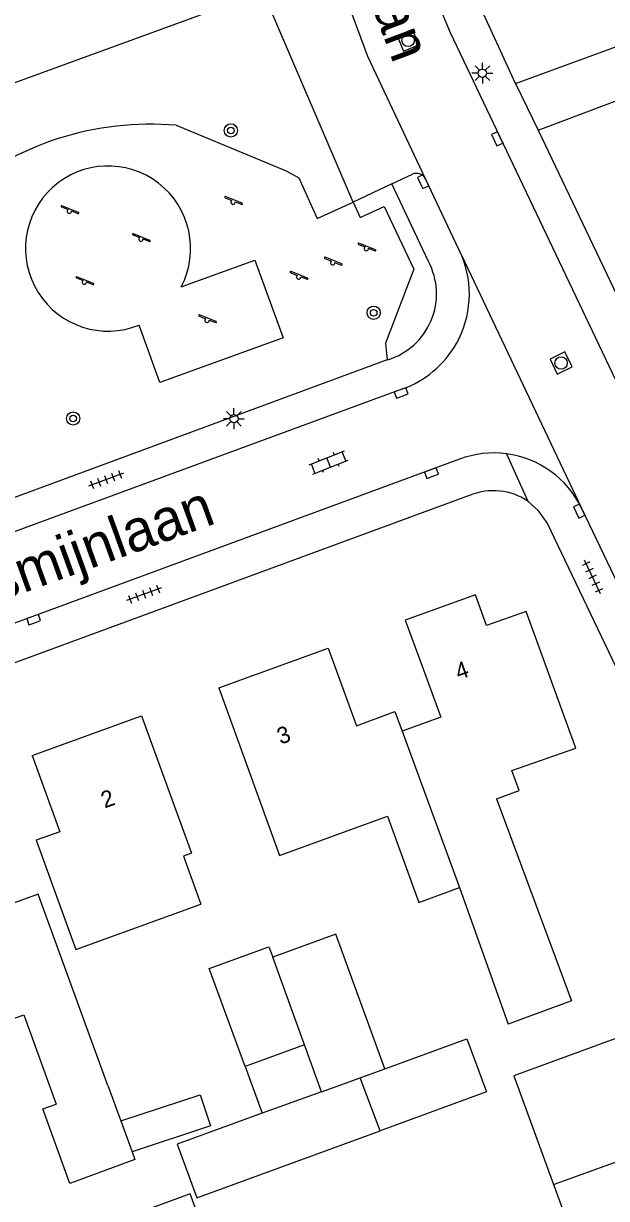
# Model space of a CAD drawing. Extents: x 137999 to 141000, y 397500 to 400501.
# Drawn here: x 138374 to 138409.2, y 399967.3 to 400038.2 of the extents above; entities that cross this region are included whole.
import ezdxf

# ---------------------------------------------------------------- set-up
doc = ezdxf.new("R2010")
doc.units = 0
for name, color, linetype in [('gg-afsc-erfafscheiding', 7, 'Continuous'), ('gg-afsc-muur', 7, 'Continuous'), ('gg-anno-huisnummerreeks BGT', 7, 'Continuous'), ('gg-anno-openbare ruimte label', 7, 'Continuous'), ('gg-bbg-gedigitaliseerde bebouwing', 7, 'Continuous'), ('gg-bbg-gedigitaliseerde bijgebouw', 7, 'Continuous'), ('gg-bbg-hoofdgebouw', 7, 'Continuous'), ('gg-bbg-luifel en loopbrug', 7, 'Continuous'), ('gg-bbg-tussenscheiding', 7, 'Continuous'), ('gg-knt-onverhard', 7, 'Continuous'), ('gg-knt-verharding', 7, 'Continuous'), ('gg-knt-verharding nz', 7, 'Continuous'), ('gt-grn-groengrens', 7, 'Continuous'), ('gt-grn-weggrens', 7, 'Continuous'), ('gt-symb-boom', 7, 'Continuous'), ('gt-symb-klinker verharding', 7, 'Continuous'), ('gt-symb-kolk', 7, 'Continuous'), ('gt-symb-lichtmast', 7, 'Continuous'), ('gt-symb-rioolschacht', 7, 'Continuous'), ('gt-symb-speelvoorziening', 7, 'Continuous'), ('gt-symb-tegel verharding', 7, 'Continuous')]:
    doc.layers.add(name, color=color, linetype=linetype)

# ---------------------------------------------------------------- blocks, each defined once
blk = doc.blocks.new('gt0-KOLK')
at = {"layer": 'gt-symb-kolk'}
blk.add_lwpolyline([(0, 0), (0.375, 0), (0.375, 0.4), (-0.375, 0.4), (-0.375, 0), (0, 0)], dxfattribs=at)
blk = doc.blocks.new('gt0-KL1')
at = {"layer": 'gt-symb-klinker verharding'}
for p, q in [((-1.15, 0.3), (1.15, 0.3)), ((-1, -0.3), (-1, 0.3)), ((-0.5, 0.3), (-0.5, 0.45)), ((0, -0.3), (0, 0.3)), ((0.5, 0.3), (0.5, 0.45)), ((1, -0.3), (1, 0.3)), ((-1.15, -0.3), (1.15, -0.3)), ((-0.5, -0.45), (-0.5, -0.3)), ((0.5, -0.45), (0.5, -0.3))]:
    blk.add_line(p, q, dxfattribs=at)
blk = doc.blocks.new('gt0-RS')
at = {"layer": 'gt-symb-rioolschacht'}
blk.add_lwpolyline([(-0.5, -0.5), (0.5, -0.5), (0.5, 0.5), (-0.5, 0.5)], close=True, dxfattribs=at)
blk.add_circle((0, 0), 0.375, dxfattribs=at)
blk = doc.blocks.new('gt0-LMAST')
at = {"layer": 'gt-symb-lichtmast'}
for p, q in [((-0.182, 0.173), (-0.447, 0.438)), ((-0.005, 0.246), (-0.005, 0.621)), ((0.172, 0.173), (0.437, 0.438)), ((-0.255, -0.004), (-0.63, -0.004)), ((-0.182, -0.181), (-0.447, -0.446)), ((-0.005, -0.254), (-0.005, -0.629)), ((0.437, -0.446), (0.172, -0.181)), ((0.245, -0.004), (0.62, -0.004))]:
    blk.add_line(p, q, dxfattribs=at)
blk.add_circle((-0.005, -0.004), 0.25, dxfattribs=at)
blk = doc.blocks.new('gt0-TEG1')
at = {"layer": 'gt-symb-tegel verharding'}
for p, q in [((-1.125, 0), (1.125, 0)), ((-0.9, -0.25), (-0.9, 0.25)), ((-0.45, -0.25), (-0.45, 0.25)), ((0, -0.25), (0, 0.25)), ((0.45, -0.25), (0.45, 0.25)), ((0.9, -0.25), (0.9, 0.25))]:
    blk.add_line(p, q, dxfattribs=at)
blk = doc.blocks.new('gt0-BOOM')
at = {"layer": 'gt-symb-boom'}
for radius in [0.4, 0.2]:
    blk.add_circle((0, 0), radius, dxfattribs=at)
blk = doc.blocks.new('gt0-SV')
at = {"layer": 'gt-symb-speelvoorziening'}
for p, q in [((-0.477, 0.255), (-0.08, 0.096)), ((0.542, -0.076), (-0.449, 0.324)), ((0.125, 0.014), (0.515, -0.143))]:
    blk.add_line(p, q, dxfattribs=at)
for centre, radius, start, end in [((-0.466, 0.291), 0.0369, 63.6251, 252.66016), ((-0.002, -0.005), 0.128, 127.68665, 8.59861), ((0.531, -0.111), 0.0363, 243.50852, 72.54358)]:
    blk.add_arc(centre, radius, start, end, dxfattribs=at)

msp = doc.modelspace()

# ---------------------------------------------------------------- linework, layer by layer
at = {"layer": 'gg-afsc-erfafscheiding'}
msp.add_lwpolyline([(138333.51, 400021.236), (138370.639, 400033.554), (138390.943, 400040.968)], dxfattribs=at)
at = {"layer": 'gg-afsc-muur'}
msp.add_lwpolyline([(138403.717, 400034.542), (138415.133, 400038.724), (138413.839, 400042.111)], dxfattribs=at)
at = {"layer": 'gg-bbg-gedigitaliseerde bebouwing'}
for p, q in [((138389.478, 399987.994), (138395.999, 399990.354)), ((138383.692, 399987.961), (138384.74, 399985.06)), ((138400.33, 399986.055), (138403.272, 399977.828)), ((138379.12, 399974.13), (138379.907, 399971.987)), ((138379.907, 399971.987), (138380.589, 399970.128))]:
    msp.add_line(p, q, dxfattribs=at)
for points in [[(138395.999, 399990.354), (138397.884, 399985.166), (138400.33, 399986.055)], [(138374.813, 399988.912), (138377.193, 399982.331), (138384.74, 399985.06)], [(138412.33, 399977.9), (138403.6, 399974.705), (138406.004, 399968.148)], [(138380.589, 399970.128), (138380.761, 399969.659), (138376.84, 399968.22), (138375.2, 399972.711), (138376.02, 399973.01)], [(138386.501, 399961.018), (138384.093, 399967.587), (138375.24, 399964.34)], [(138406.004, 399968.148), (138408.412, 399961.579), (138417.14, 399964.78)]]:
    msp.add_lwpolyline(points, dxfattribs=at)
at = {"layer": 'gg-bbg-gedigitaliseerde bijgebouw'}
for p, q in [((138390.982, 399976.58), (138387.402, 399975.271)), ((138392.006, 399973.753), (138390.982, 399976.58)), ((138392.006, 399973.753), (138388.432, 399972.451))]:
    msp.add_line(p, q, dxfattribs=at)
for points in [[(138395.835, 399975.138), (138392.876, 399983.243), (138389.072, 399981.854)], [(138387.402, 399975.271), (138385.244, 399981.18), (138388.839, 399982.493), (138389.072, 399981.854)], [(138395.835, 399975.138), (138400.783, 399976.937), (138401.953, 399973.735), (138395.546, 399971.396)], [(138388.432, 399972.451), (138383.306, 399970.584), (138384.484, 399967.357), (138395.546, 399971.396)]]:
    msp.add_lwpolyline(points, dxfattribs=at)
at = {"layer": 'gg-bbg-hoofdgebouw'}
for p, q in [((138397.06, 400002.18), (138397.861, 400000)), ((138385.81, 399998.1), (138392.41, 400000.49)), ((138385.81, 399998.1), (138389.478, 399987.994)), ((138374.56, 399994.03), (138381.15, 399996.41))]:
    msp.add_line(p, q, dxfattribs=at)
for points in [[(138402.565, 399991.415), (138403.93, 399991.92), (138403.49, 399993.12), (138407.34, 399994.47), (138404.36, 400002.7), (138401.96, 400001.85), (138401.3, 400003.71), (138397.06, 400002.18)], [(138392.41, 400000.49), (138394.127, 399995.815), (138396.43, 399996.675), (138396.867, 399995.483)], [(138397.861, 400000), (138399.205, 399996.341), (138396.867, 399995.483)], [(138381.15, 399996.41), (138384.162, 399988.132), (138383.692, 399987.961)], [(138374.56, 399994.03), (138376.224, 399989.421), (138374.813, 399988.912)], [(138402.565, 399991.415), (138407.096, 399979.225), (138403.272, 399977.828)], [(138379.12, 399974.13), (138374.93, 399985.67), (138372.09, 399984.64), (138370.24, 399989.75), (138363.7, 399987.36), (138367.77, 399976.1), (138374.07, 399978.38), (138376.02, 399973.01)]]:
    msp.add_lwpolyline(points, dxfattribs=at)
at = {"layer": 'gg-bbg-luifel en loopbrug'}
for p, q in [((138387.402, 399975.271), (138388.432, 399972.451)), ((138379.907, 399971.987), (138384.693, 399973.571))]:
    msp.add_line(p, q, dxfattribs=at)
msp.add_lwpolyline([(138384.693, 399973.571), (138385.314, 399971.692), (138380.589, 399970.128)], dxfattribs=at)
at = {"layer": 'gg-bbg-tussenscheiding'}
for p, q in [((138396.867, 399995.483), (138400.33, 399986.055)), ((138390.982, 399976.58), (138389.072, 399981.854)), ((138394.344, 399974.596), (138395.835, 399975.138)), ((138392.006, 399973.753), (138394.344, 399974.596)), ((138395.546, 399971.396), (138394.344, 399974.596)), ((138406.004, 399968.148), (138414.735, 399971.34))]:
    msp.add_line(p, q, dxfattribs=at)
at = {"layer": 'gg-knt-onverhard'}
msp.add_lwpolyline([(138383.554, 400022.277), (138387.999, 400023.885), (138389.695, 400019.197), (138382.258, 400016.506), (138381.006, 400019.967)], dxfattribs=at)
msp.add_arc((138379.142, 400024.583), 4.978, 332.40289, 291.9876, dxfattribs=at)
at = {"layer": 'gg-knt-verharding'}
for p, q in [((138405.08, 400031.73), (138411.38, 400034.09)), ((138396.25, 400028.48), (138393.925, 400027.391)), ((138396.25, 400028.48), (138397.489, 400029.062)), ((138398.46, 400023.809), (138396.25, 400028.48)), ((138400.473, 400024.153), (138398.291, 400028.781)), ((138395.98, 400017.87), (138362.848, 400005.648)), ((138400.342, 400011.881), (138362.05, 399997.79)), ((138400.981, 400009.711), (138362.91, 399995.72)), ((138407.694, 400008.923), (138411.953, 400000))]:
    msp.add_line(p, q, dxfattribs=at)
for points in [[(138403.717, 400034.542), (138401.45, 400039.44), (138391.86, 400065.521)], [(138416.331, 400002.846), (138399.79, 400037.59), (138399.01, 400039.46), (138389.76, 400064.65)], [(138393.925, 400027.391), (138388.827, 400039.23), (138392.523, 400040.568)], [(138405.08, 400031.73), (138418.53, 400003.53), (138418.284, 400003.371)], [(138396.86, 400016.11), (138356.32, 400001.19), (138347.978, 399996.724), (138347.606, 399996.55)], [(138417.65, 399982.859), (138405.61, 400008.05), (138405.102, 400008.764), (138404.456, 400009.355)]]:
    msp.add_lwpolyline(points, dxfattribs=at)
for centre, radius, start, end in [((138397.746, 400028.511), 0.608, 26.34827, 115.03345), ((138394.784, 400021.857), 4.162, 286.6961, 27.97515), ((138394.84, 400021.849), 6.086, 330.5957, 22.24624), ((138394.845, 400021.847), 6.081, 289.35151, 330.58854), ((138402.409, 400006.423), 5.837, 82.61205, 110.74628), ((138402.413, 400006.411), 5.848, 25.4388, 82.6629), ((138402.384, 400006.264), 3.722, 56.16267, 112.13869)]:
    msp.add_arc(centre, radius, start, end, dxfattribs=at)
at = {"layer": 'gg-knt-verharding nz'}
msp.add_lwpolyline([(138398.291, 400028.781), (138394.81, 400036.17), (138392.915, 400041.295)], dxfattribs=at)
at = {"layer": 'gt-grn-groengrens'}
for points in [[(138383.253, 400032.018), (138389.873, 400029.261), (138390.635, 400028.841)], [(138390.635, 400028.841), (138391.74, 400026.401), (138393.925, 400027.391)], [(138393.925, 400027.391), (138394.347, 400026.46), (138395.79, 400027.114), (138397.577, 400023.34), (138395.869, 400018.886), (138395.98, 400017.87)]]:
    msp.add_lwpolyline(points, dxfattribs=at)
msp.add_arc((138381.704, 400013.857), 18.227, 85.12468, 130.42623, dxfattribs=at)
at = {"layer": 'gt-grn-weggrens'}
for p, q in [((138403.717, 400034.542), (138405.08, 400031.73)), ((138400.473, 400024.153), (138407.694, 400008.923)), ((138403.16, 400012.211), (138404.456, 400009.355))]:
    msp.add_line(p, q, dxfattribs=at)

# ---------------------------------------------------------------- block references
at = {"layer": 'gt-symb-boom'}
for p in [(138386.542, 400031.706), (138395.156, 400020.715), (138377.038, 400014.338)]:
    msp.add_blockref('gt0-BOOM', p, dxfattribs=at)
at = {"layer": 'gt-symb-klinker verharding', "rotation": 21.53536487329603}
msp.add_blockref('gt0-KL1', (138392.438, 400011.689), dxfattribs=at)
at = {"layer": 'gt-symb-kolk'}
for p, rotation in [((138402.425, 400031.114), -64.5883992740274), ((138397.964, 400028.535), -64.79277878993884), ((138396.879, 400015.692), 20.173944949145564), ((138398.716, 400010.858), 20.1739449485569), ((138407.37, 400008.673), -64.5883992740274), ((138374.723, 400002.027), 20.173944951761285)]:
    msp.add_blockref('gt0-KOLK', p, dxfattribs=dict(at, rotation=rotation))
at = {"layer": 'gt-symb-lichtmast'}
for p in [(138401.716, 400035.157), (138386.734, 400014.331)]:
    msp.add_blockref('gt0-LMAST', p, dxfattribs=at)
at = {"layer": 'gt-symb-rioolschacht'}
for p, rotation in [((138397.231, 400037.137), -67.35809990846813), ((138406.457, 400017.682), -64.5883992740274)]:
    msp.add_blockref('gt0-RS', p, dxfattribs=dict(at, rotation=rotation))
at = {"layer": 'gt-symb-speelvoorziening'}
for p in [(138376.81, 400026.837), (138386.678, 400027.394), (138381.122, 400025.152), (138394.72, 400024.584), (138392.689, 400023.735), (138377.713, 400022.562), (138390.63, 400022.874), (138385.108, 400020.261)]:
    msp.add_blockref('gt0-SV', p, dxfattribs=at)
at = {"layer": 'gt-symb-tegel verharding'}
for p, rotation in [((138379.017, 400010.658), -159.75249849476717), ((138408.354, 400004.779), 115.28348017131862), ((138381.309, 400003.75), -159.75249849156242)]:
    msp.add_blockref('gt0-TEG1', p, dxfattribs=dict(at, rotation=rotation))

# ---------------------------------------------------------------- texts
at = {"layer": 'gg-anno-huisnummerreeks BGT'}
for s, rotation, p in [('4', 19.8, (138400.285, 399998.56)), ('3', 19.9, (138389.545, 399994.667)), ('2', 19.9, (138378.933, 399990.825))]:
    msp.add_text(s, height=1, rotation=rotation, dxfattribs=at).set_placement(p)
at = {"layer": 'gg-anno-openbare ruimte label'}
for s, rotation, p in [('Kamperfoelielaan', 290.4, (138387.301, 400060.047)), ('Jasmijnlaan', 19.9, (138369.131, 400002.033))]:
    msp.add_text(s, height=2.5, rotation=rotation, dxfattribs=at).set_placement(p)

doc.saveas('drawing.dxf')
